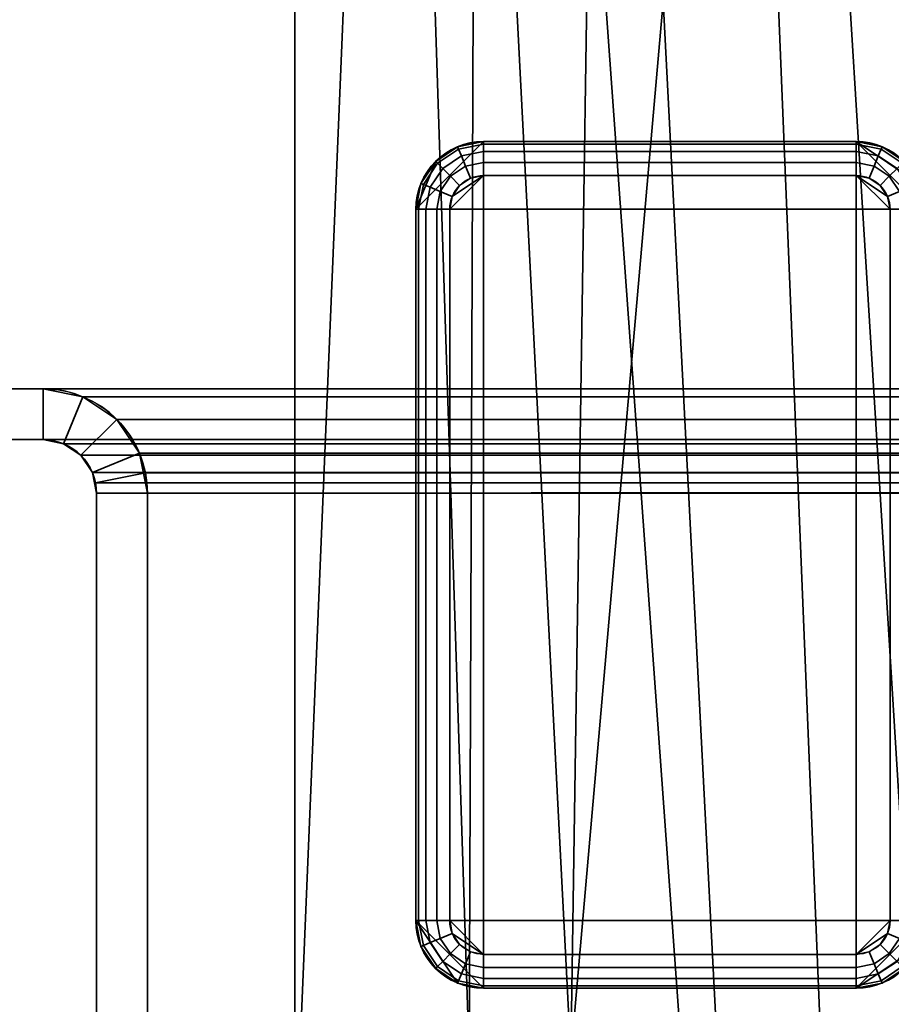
# Model space of a CAD drawing. Header units: millimetres. Extents: x -503 to 6703, y -110 to 249.
# Tile 656 of 656: x 2573 to 2599, y 73 to 102. Entities that reach past the tile are written whole.
import ezdxf

# ---------------------------------------------------------------- set-up
doc = ezdxf.new("R2010")
doc.units = ezdxf.units.MM
doc.layers.add('151', color=7, linetype='Continuous', true_color=0xffffff)

# ---------------------------------------------------------------- blocks, each defined once
blk = doc.blocks.new('UG_SURFACE_003')
at = {"layer": '151', "color": 252, "linetype": 'Continuous', "lineweight": 35}
for points in [[(3602.5, -9.3, 2212.25), (3602.5, 230.4, 2212.25), (2397.5, 230.4, 2212.25), (2397.5, -9.3, 2212.25)], [(2547.5, -9.3, 2062.25), (2547.5, 230.4, 2062.25), (3452.5, 230.4, 2062.25), (3452.5, -9.3, 2062.25)]]:
    blk.add_3dface(points, dxfattribs=at)
blk = doc.blocks.new('UG_SURFACE_263')
at = {"layer": '151', "color": 41, "linetype": 'Continuous', "lineweight": 35}
for points in [[(2581.35, 67.5, -5.75), (2581.35, 67.5, 2025.9), (2581.35, 229.15, 2025.9), (2581.35, 229.15, -5.75)], [(2587, 203.3, -5.75), (2596.5, 19.5, -5.75), (2581.35, 229.15, -5.75)], [(2581.35, 229.15, -5.75), (2589.5, 71, -5.75), (2586.5, 71, -5.75)], [(2589.5, 71, -5.75), (2581.35, 229.15, -5.75), (2596.5, 19.5, -5.75)], [(2586.5, 71, -5.75), (2586.5, 67.5, -5.75), (2581.35, 67.5, -5.75), (2581.35, 229.15, -5.75)], [(2587, 203.3, 2020.25), (2587, 229.15, 2020.25), (2581.35, 229.15, 2025.9), (2581.35, 67.5, 2025.9)], [(2591.5, 203.3, 2015.75), (2589.5, 71, 2017.75), (2603.35, 229.15, 2003.9)], [(2596.5, 19.5, 2010.75), (2599, 19.5, 2008.25), (2603.35, 229.15, 2003.9), (2589.5, 71, 2017.75)], [(2591.5, 203.3, -5.75), (2591.5, 229.15, -5.75), (2603.35, 229.15, -5.75), (2603.35, 11.15, -5.75)], [(2586.5, 71, 2020.75), (2587, 203.3, 2020.25), (2581.35, 67.5, 2025.9)], [(2591.5, 203.3, 2015.75), (2587, 203.3, 2020.25), (2586.5, 71, 2020.75), (2589.5, 71, 2017.75)], [(2587, 203.3, -5.75), (2591.5, 203.3, -5.75), (2599, 19.5, -5.75), (2596.5, 19.5, -5.75)], [(2599, 19.5, -5.75), (2591.5, 203.3, -5.75), (2603.35, 11.15, -5.75)]]:
    blk.add_3dface(points, dxfattribs=at)
blk = doc.blocks.new('UG_SURFACE_264')
at = {"layer": '151', "color": 253, "linetype": 'Continuous', "lineweight": 35}
for points in [[(2584.925, 96, -5.75), (2586.925, 98, -5.75), (2586.16, 97.848, -5.75), (2585.511, 97.414, -5.75)], [(2584.925, 96, -5.75), (2599.925, 96, -5.75), (2597.925, 98, -5.75), (2586.925, 98, -5.75)], [(2586.925, 98, -5.75), (2586.925, 98, -6.75), (2586.16, 97.848, -6.75), (2586.16, 97.848, -5.75)], [(2586.925, 97.924, -7.133), (2586.189, 97.777, -7.133), (2586.16, 97.848, -6.75), (2586.925, 98, -6.75)], [(2597.925, 98, -6.75), (2586.925, 98, -6.75), (2586.925, 98, -5.75), (2597.925, 98, -5.75)], [(2586.925, 98, -6.75), (2597.925, 98, -6.75), (2597.925, 97.924, -7.133), (2586.925, 97.924, -7.133)], [(2597.925, 98, -5.75), (2599.925, 96, -5.75), (2599.773, 96.765, -5.75)], [(2599.773, 96.765, -5.75), (2599.339, 97.414, -5.75), (2598.69, 97.848, -5.75), (2597.925, 98, -5.75)], [(2598.69, 97.848, -5.75), (2598.69, 97.848, -6.75), (2597.925, 98, -6.75), (2597.925, 98, -5.75)], [(2598.661, 97.777, -7.133), (2597.925, 97.924, -7.133), (2597.925, 98, -6.75), (2598.69, 97.848, -6.75)], [(2586.16, 97.848, -5.75), (2586.16, 97.848, -6.75), (2585.511, 97.414, -6.75), (2585.511, 97.414, -5.75)], [(2586.189, 97.777, -7.133), (2585.565, 97.36, -7.133), (2585.511, 97.414, -6.75), (2586.16, 97.848, -6.75)], [(2586.272, 97.577, -7.457), (2585.718, 97.207, -7.457), (2585.565, 97.36, -7.133), (2586.189, 97.777, -7.133)], [(2586.925, 97.707, -7.457), (2586.272, 97.577, -7.457), (2586.189, 97.777, -7.133), (2586.925, 97.924, -7.133)], [(2586.925, 97.383, -7.674), (2586.396, 97.277, -7.674), (2586.272, 97.577, -7.457), (2586.925, 97.707, -7.457)], [(2586.925, 97.924, -7.133), (2597.925, 97.924, -7.133), (2597.925, 97.707, -7.457), (2586.925, 97.707, -7.457)], [(2586.925, 97.707, -7.457), (2597.925, 97.707, -7.457), (2597.925, 97.383, -7.674), (2586.925, 97.383, -7.674)], [(2598.578, 97.577, -7.457), (2597.925, 97.707, -7.457), (2597.925, 97.924, -7.133), (2598.661, 97.777, -7.133)], [(2598.454, 97.277, -7.674), (2597.925, 97.383, -7.674), (2597.925, 97.707, -7.457), (2598.578, 97.577, -7.457)], [(2599.132, 97.207, -7.457), (2598.578, 97.577, -7.457), (2598.661, 97.777, -7.133), (2599.285, 97.36, -7.133)], [(2599.285, 97.36, -7.133), (2598.661, 97.777, -7.133), (2598.69, 97.848, -6.75), (2599.339, 97.414, -6.75)], [(2599.339, 97.414, -5.75), (2599.339, 97.414, -6.75), (2598.69, 97.848, -6.75), (2598.69, 97.848, -5.75)], [(2585.511, 97.414, -5.75), (2585.077, 96.765, -5.75), (2584.925, 96, -5.75)], [(2585.511, 97.414, -5.75), (2585.511, 97.414, -6.75), (2585.077, 96.765, -6.75), (2585.077, 96.765, -5.75)], [(2585.565, 97.36, -7.133), (2585.148, 96.736, -7.133), (2585.077, 96.765, -6.75), (2585.511, 97.414, -6.75)], [(2586.396, 97.277, -7.674), (2585.947, 96.978, -7.674), (2585.718, 97.207, -7.457), (2586.272, 97.577, -7.457)], [(2598.903, 96.978, -7.674), (2598.454, 97.277, -7.674), (2598.578, 97.577, -7.457), (2599.132, 97.207, -7.457)], [(2599.702, 96.736, -7.133), (2599.285, 97.36, -7.133), (2599.339, 97.414, -6.75), (2599.773, 96.765, -6.75)], [(2599.773, 96.765, -5.75), (2599.773, 96.765, -6.75), (2599.339, 97.414, -6.75), (2599.339, 97.414, -5.75)], [(2585.718, 97.207, -7.457), (2585.348, 96.653, -7.457), (2585.148, 96.736, -7.133), (2585.565, 97.36, -7.133)], [(2585.947, 96.978, -7.674), (2585.648, 96.529, -7.674), (2585.348, 96.653, -7.457), (2585.718, 97.207, -7.457)], [(2586.542, 96.924, -7.75), (2586.218, 96.707, -7.75), (2585.947, 96.978, -7.674), (2586.396, 97.277, -7.674)], [(2586.925, 97, -7.75), (2586.542, 96.924, -7.75), (2586.396, 97.277, -7.674), (2586.925, 97.383, -7.674)], [(2586.925, 97.383, -7.674), (2597.925, 97.383, -7.674), (2597.925, 97, -7.75), (2586.925, 97, -7.75)], [(2598.308, 96.924, -7.75), (2597.925, 97, -7.75), (2597.925, 97.383, -7.674), (2598.454, 97.277, -7.674)], [(2598.632, 96.707, -7.75), (2598.308, 96.924, -7.75), (2598.454, 97.277, -7.674), (2598.903, 96.978, -7.674)], [(2599.202, 96.529, -7.674), (2598.903, 96.978, -7.674), (2599.132, 97.207, -7.457), (2599.502, 96.653, -7.457)], [(2599.502, 96.653, -7.457), (2599.132, 97.207, -7.457), (2599.285, 97.36, -7.133), (2599.702, 96.736, -7.133)], [(2586.218, 96.707, -7.75), (2586.001, 96.383, -7.75), (2585.648, 96.529, -7.674), (2585.947, 96.978, -7.674)], [(2586.925, 97, -7.75), (2585.925, 96, -7.75), (2586.001, 96.383, -7.75)], [(2585.925, 75, -7.75), (2585.925, 96, -7.75), (2586.925, 97, -7.75), (2586.925, 74, -7.75)], [(2586.001, 96.383, -7.75), (2586.218, 96.707, -7.75), (2586.542, 96.924, -7.75), (2586.925, 97, -7.75)], [(2597.925, 74, -7.75), (2586.925, 74, -7.75), (2586.925, 97, -7.75), (2597.925, 97, -7.75)], [(2597.925, 74, -7.75), (2597.925, 97, -7.75), (2598.925, 96, -7.75), (2598.925, 75, -7.75)], [(2597.925, 97, -7.75), (2598.308, 96.924, -7.75), (2598.632, 96.707, -7.75), (2598.849, 96.383, -7.75)], [(2598.849, 96.383, -7.75), (2598.925, 96, -7.75), (2597.925, 97, -7.75)], [(2598.849, 96.383, -7.75), (2598.632, 96.707, -7.75), (2598.903, 96.978, -7.674), (2599.202, 96.529, -7.674)], [(2585.077, 96.765, -5.75), (2585.077, 96.765, -6.75), (2584.925, 96, -6.75), (2584.925, 96, -5.75)], [(2585.148, 96.736, -7.133), (2585.001, 96, -7.133), (2584.925, 96, -6.75), (2585.077, 96.765, -6.75)], [(2585.348, 96.653, -7.457), (2585.218, 96, -7.457), (2585.001, 96, -7.133), (2585.148, 96.736, -7.133)], [(2585.648, 96.529, -7.674), (2585.542, 96, -7.674), (2585.218, 96, -7.457), (2585.348, 96.653, -7.457)], [(2586.001, 96.383, -7.75), (2585.925, 96, -7.75), (2585.542, 96, -7.674), (2585.648, 96.529, -7.674)], [(2598.925, 96, -7.75), (2598.849, 96.383, -7.75), (2599.202, 96.529, -7.674), (2599.308, 96, -7.674)], [(2599.308, 96, -7.674), (2599.202, 96.529, -7.674), (2599.502, 96.653, -7.457), (2599.632, 96, -7.457)], [(2599.632, 96, -7.457), (2599.502, 96.653, -7.457), (2599.702, 96.736, -7.133), (2599.849, 96, -7.133)], [(2599.849, 96, -7.133), (2599.702, 96.736, -7.133), (2599.773, 96.765, -6.75), (2599.925, 96, -6.75)], [(2599.925, 96, -5.75), (2599.925, 96, -6.75), (2599.773, 96.765, -6.75), (2599.773, 96.765, -5.75)], [(2584.925, 96, -6.75), (2584.925, 75, -6.75), (2584.925, 75, -5.75), (2584.925, 96, -5.75)], [(2584.925, 75, -6.75), (2584.925, 96, -6.75), (2585.001, 96, -7.133), (2585.001, 75, -7.133)], [(2599.925, 75, -5.75), (2599.925, 96, -5.75), (2584.925, 96, -5.75), (2584.925, 75, -5.75)], [(2585.001, 75, -7.133), (2585.001, 96, -7.133), (2585.218, 96, -7.457), (2585.218, 75, -7.457)], [(2585.218, 75, -7.457), (2585.218, 96, -7.457), (2585.542, 96, -7.674), (2585.542, 75, -7.674)], [(2585.542, 75, -7.674), (2585.542, 96, -7.674), (2585.925, 96, -7.75), (2585.925, 75, -7.75)], [(2599.308, 96, -7.674), (2599.308, 75, -7.674), (2598.925, 75, -7.75), (2598.925, 96, -7.75)], [(2599.632, 96, -7.457), (2599.632, 75, -7.457), (2599.308, 75, -7.674), (2599.308, 96, -7.674)], [(2599.849, 96, -7.133), (2599.849, 75, -7.133), (2599.632, 75, -7.457), (2599.632, 96, -7.457)], [(2599.925, 96, -6.75), (2599.925, 75, -6.75), (2599.849, 75, -7.133), (2599.849, 96, -7.133)], [(2599.925, 75, -6.75), (2599.925, 96, -6.75), (2599.925, 96, -5.75), (2599.925, 75, -5.75)], [(2584.925, 75, -5.75), (2584.925, 75, -6.75), (2585.077, 74.235, -6.75), (2585.077, 74.235, -5.75)], [(2585.001, 75, -7.133), (2585.148, 74.264, -7.133), (2585.077, 74.235, -6.75), (2584.925, 75, -6.75)], [(2599.925, 75, -5.75), (2584.925, 75, -5.75), (2586.925, 73, -5.75), (2597.925, 73, -5.75)], [(2584.925, 75, -5.75), (2585.077, 74.235, -5.75), (2585.511, 73.586, -5.75), (2586.16, 73.152, -5.75)], [(2586.16, 73.152, -5.75), (2586.925, 73, -5.75), (2584.925, 75, -5.75)], [(2585.218, 75, -7.457), (2585.348, 74.347, -7.457), (2585.148, 74.264, -7.133), (2585.001, 75, -7.133)], [(2585.542, 75, -7.674), (2585.648, 74.471, -7.674), (2585.348, 74.347, -7.457), (2585.218, 75, -7.457)], [(2585.925, 75, -7.75), (2586.001, 74.617, -7.75), (2585.648, 74.471, -7.674), (2585.542, 75, -7.674)], [(2586.001, 74.617, -7.75), (2585.925, 75, -7.75), (2586.925, 74, -7.75)], [(2599.773, 74.235, -5.75), (2599.925, 75, -5.75), (2597.925, 73, -5.75)], [(2597.925, 74, -7.75), (2598.925, 75, -7.75), (2598.849, 74.617, -7.75)], [(2598.849, 74.617, -7.75), (2598.925, 75, -7.75), (2599.308, 75, -7.674), (2599.202, 74.471, -7.674)], [(2599.202, 74.471, -7.674), (2599.308, 75, -7.674), (2599.632, 75, -7.457), (2599.502, 74.347, -7.457)], [(2599.502, 74.347, -7.457), (2599.632, 75, -7.457), (2599.849, 75, -7.133), (2599.702, 74.264, -7.133)], [(2599.702, 74.264, -7.133), (2599.849, 75, -7.133), (2599.925, 75, -6.75), (2599.773, 74.235, -6.75)], [(2599.773, 74.235, -5.75), (2599.773, 74.235, -6.75), (2599.925, 75, -6.75), (2599.925, 75, -5.75)], [(2585.648, 74.471, -7.674), (2585.947, 74.022, -7.674), (2585.718, 73.793, -7.457), (2585.348, 74.347, -7.457)], [(2586.001, 74.617, -7.75), (2586.218, 74.293, -7.75), (2585.947, 74.022, -7.674), (2585.648, 74.471, -7.674)], [(2586.925, 74, -7.75), (2586.542, 74.076, -7.75), (2586.218, 74.293, -7.75), (2586.001, 74.617, -7.75)], [(2598.849, 74.617, -7.75), (2598.632, 74.293, -7.75), (2598.308, 74.076, -7.75), (2597.925, 74, -7.75)], [(2598.632, 74.293, -7.75), (2598.849, 74.617, -7.75), (2599.202, 74.471, -7.674), (2598.903, 74.022, -7.674)], [(2598.903, 74.022, -7.674), (2599.202, 74.471, -7.674), (2599.502, 74.347, -7.457), (2599.132, 73.793, -7.457)], [(2585.148, 74.264, -7.133), (2585.565, 73.64, -7.133), (2585.511, 73.586, -6.75), (2585.077, 74.235, -6.75)], [(2585.077, 74.235, -5.75), (2585.077, 74.235, -6.75), (2585.511, 73.586, -6.75), (2585.511, 73.586, -5.75)], [(2585.348, 74.347, -7.457), (2585.718, 73.793, -7.457), (2585.565, 73.64, -7.133), (2585.148, 74.264, -7.133)], [(2586.218, 74.293, -7.75), (2586.542, 74.076, -7.75), (2586.396, 73.723, -7.674), (2585.947, 74.022, -7.674)], [(2597.925, 73, -5.75), (2598.69, 73.152, -5.75), (2599.339, 73.586, -5.75), (2599.773, 74.235, -5.75)], [(2598.308, 74.076, -7.75), (2598.632, 74.293, -7.75), (2598.903, 74.022, -7.674), (2598.454, 73.723, -7.674)], [(2599.132, 73.793, -7.457), (2599.502, 74.347, -7.457), (2599.702, 74.264, -7.133), (2599.285, 73.64, -7.133)], [(2599.285, 73.64, -7.133), (2599.702, 74.264, -7.133), (2599.773, 74.235, -6.75), (2599.339, 73.586, -6.75)], [(2599.339, 73.586, -5.75), (2599.339, 73.586, -6.75), (2599.773, 74.235, -6.75), (2599.773, 74.235, -5.75)], [(2585.947, 74.022, -7.674), (2586.396, 73.723, -7.674), (2586.272, 73.423, -7.457), (2585.718, 73.793, -7.457)], [(2586.542, 74.076, -7.75), (2586.925, 74, -7.75), (2586.925, 73.617, -7.674), (2586.396, 73.723, -7.674)], [(2597.925, 73.617, -7.674), (2586.925, 73.617, -7.674), (2586.925, 74, -7.75), (2597.925, 74, -7.75)], [(2597.925, 74, -7.75), (2598.308, 74.076, -7.75), (2598.454, 73.723, -7.674), (2597.925, 73.617, -7.674)], [(2598.454, 73.723, -7.674), (2598.903, 74.022, -7.674), (2599.132, 73.793, -7.457), (2598.578, 73.423, -7.457)], [(2585.565, 73.64, -7.133), (2586.189, 73.223, -7.133), (2586.16, 73.152, -6.75), (2585.511, 73.586, -6.75)], [(2585.511, 73.586, -5.75), (2585.511, 73.586, -6.75), (2586.16, 73.152, -6.75), (2586.16, 73.152, -5.75)], [(2585.718, 73.793, -7.457), (2586.272, 73.423, -7.457), (2586.189, 73.223, -7.133), (2585.565, 73.64, -7.133)], [(2586.396, 73.723, -7.674), (2586.925, 73.617, -7.674), (2586.925, 73.293, -7.457), (2586.272, 73.423, -7.457)], [(2597.925, 73.293, -7.457), (2586.925, 73.293, -7.457), (2586.925, 73.617, -7.674), (2597.925, 73.617, -7.674)], [(2597.925, 73.617, -7.674), (2598.454, 73.723, -7.674), (2598.578, 73.423, -7.457), (2597.925, 73.293, -7.457)], [(2598.578, 73.423, -7.457), (2599.132, 73.793, -7.457), (2599.285, 73.64, -7.133), (2598.661, 73.223, -7.133)], [(2598.661, 73.223, -7.133), (2599.285, 73.64, -7.133), (2599.339, 73.586, -6.75), (2598.69, 73.152, -6.75)], [(2598.69, 73.152, -5.75), (2598.69, 73.152, -6.75), (2599.339, 73.586, -6.75), (2599.339, 73.586, -5.75)], [(2586.272, 73.423, -7.457), (2586.925, 73.293, -7.457), (2586.925, 73.076, -7.133), (2586.189, 73.223, -7.133)], [(2597.925, 73.076, -7.133), (2586.925, 73.076, -7.133), (2586.925, 73.293, -7.457), (2597.925, 73.293, -7.457)], [(2597.925, 73.293, -7.457), (2598.578, 73.423, -7.457), (2598.661, 73.223, -7.133), (2597.925, 73.076, -7.133)], [(2586.189, 73.223, -7.133), (2586.925, 73.076, -7.133), (2586.925, 73, -6.75), (2586.16, 73.152, -6.75)], [(2586.16, 73.152, -5.75), (2586.16, 73.152, -6.75), (2586.925, 73, -6.75), (2586.925, 73, -5.75)], [(2597.925, 73, -6.75), (2586.925, 73, -6.75), (2586.925, 73.076, -7.133), (2597.925, 73.076, -7.133)], [(2586.925, 73, -6.75), (2597.925, 73, -6.75), (2597.925, 73, -5.75), (2586.925, 73, -5.75)], [(2597.925, 73.076, -7.133), (2598.661, 73.223, -7.133), (2598.69, 73.152, -6.75), (2597.925, 73, -6.75)], [(2597.925, 73, -5.75), (2597.925, 73, -6.75), (2598.69, 73.152, -6.75), (2598.69, 73.152, -5.75)]]:
    blk.add_3dface(points, dxfattribs=at)
blk = doc.blocks.new('UG_SURFACE_270')
at = {"layer": '151', "color": 41, "linetype": 'Continuous', "lineweight": 35}
for points in [[(2581.35, 67.5, 2025.9), (3418.65, 67.5, 2025.9), (3418.65, 229.15, 2025.9), (2581.35, 229.15, 2025.9)], [(2581.35, 67.5, 2025.9), (2581.35, 229.15, 2025.9), (2587, 229.15, 2020.25), (2587, 203.3, 2020.25)], [(2603.35, 229.15, 2003.9), (2589.5, 71, 2017.75), (2591.5, 203.3, 2015.75)], [(2589.5, 71, 2017.75), (2603.35, 229.15, 2003.9), (2599, 19.5, 2008.25), (2596.5, 19.5, 2010.75)], [(2581.35, 67.5, 2025.9), (2587, 203.3, 2020.25), (2586.5, 71, 2020.75)], [(2589.5, 71, 2017.75), (2586.5, 71, 2020.75), (2587, 203.3, 2020.25), (2591.5, 203.3, 2015.75)]]:
    blk.add_3dface(points, dxfattribs=at)
blk = doc.blocks.new('UG_SURFACE_284')
at = {"layer": '151', "color": 252, "linetype": 'Continuous', "lineweight": 35}
for points in [[(2557, 90.7, 2050.25), (2573.92, 90.7, 2033.33), (2573.92, 90.7, -7.75), (2557, 90.7, -7.75)], [(2573.92, 90.7, 2033.33), (2557, 90.7, 2050.25), (2557, 89.2, 2050.25), (2573.92, 89.2, 2033.33)], [(2573.92, 89.2, -7.75), (2557, 89.2, -7.75), (2557, 90.7, -7.75), (2573.92, 90.7, -7.75)], [(2575.099, 90.466, 2032.151), (2575.099, 90.466, -7.75), (2573.92, 90.7, -7.75), (2573.92, 90.7, 2033.33)], [(2573.92, 89.2, 2033.33), (2574.525, 89.08, 2032.725), (2575.099, 90.466, 2032.151), (2573.92, 90.7, 2033.33)], [(2573.92, 90.7, -7.75), (2575.099, 90.466, -7.75), (2574.525, 89.08, -7.75), (2573.92, 89.2, -7.75)], [(2574.525, 89.08, 2032.725), (2575.037, 88.737, 2032.213), (2576.098, 89.798, 2031.152), (2575.099, 90.466, 2032.151)], [(2575.099, 90.466, -7.75), (2576.098, 89.798, -7.75), (2575.037, 88.737, -7.75), (2574.525, 89.08, -7.75)], [(2576.098, 89.798, 2031.152), (2576.098, 89.798, -7.75), (2575.099, 90.466, -7.75), (2575.099, 90.466, 2032.151)], [(2576.766, 88.799, 2030.484), (2576.098, 89.798, 2031.152), (2575.037, 88.737, 2032.213), (2575.38, 88.225, 2031.87)], [(2575.38, 88.225, -7.75), (2575.037, 88.737, -7.75), (2576.098, 89.798, -7.75), (2576.766, 88.799, -7.75)], [(2576.766, 88.799, 2030.484), (2576.766, 88.799, -7.75), (2576.098, 89.798, -7.75), (2576.098, 89.798, 2031.152)], [(2557, 89.2, 2050.25), (2557, 89.2, -7.75), (2573.92, 89.2, -7.75), (2573.92, 89.2, 2033.33)], [(2573.92, 89.2, 2033.33), (2573.92, 89.2, -7.75), (2574.525, 89.08, -7.75), (2574.525, 89.08, 2032.725)], [(2574.525, 89.08, 2032.725), (2574.525, 89.08, -7.75), (2575.037, 88.737, -7.75), (2575.037, 88.737, 2032.213)], [(2575.037, 88.737, 2032.213), (2575.037, 88.737, -7.75), (2575.38, 88.225, -7.75), (2575.38, 88.225, 2031.87)], [(2576.941, 88.221, 2030.309), (2576.766, 88.799, 2030.484), (2575.38, 88.225, 2031.87), (2575.47, 87.928, 2031.78)], [(2575.5, 87.62, -7.75), (2575.38, 88.225, -7.75), (2576.766, 88.799, -7.75), (2577, 87.62, -7.75)], [(2576.766, 88.799, -7.75), (2576.766, 88.799, 2030.484), (2576.941, 88.221, 2030.309)], [(2576.941, 88.221, 2030.309), (2577, 87.62, -7.75), (2576.766, 88.799, -7.75)], [(2575.38, 88.225, -7.75), (2575.5, 87.62, -7.75), (2575.5, 87.62, 2031.75)], [(2575.5, 87.62, 2031.75), (2575.47, 87.928, 2031.78), (2575.38, 88.225, -7.75)], [(2575.47, 87.928, 2031.78), (2575.38, 88.225, 2031.87), (2575.38, 88.225, -7.75)], [(2577, 87.62, 2030.25), (2576.941, 88.221, 2030.309), (2575.47, 87.928, 2031.78), (2575.5, 87.62, 2031.75)], [(2576.941, 88.221, 2030.309), (2577, 87.62, 2030.25), (2577, 87.62, -7.75)], [(2575.5, 87.62, 2031.75), (2575.5, 87.62, -7.75), (2575.5, 67.28, -7.75), (2575.5, 67.28, 2031.75)], [(2575.5, 87.62, 2031.75), (2575.5, 67.28, 2031.75), (2577, 67.28, 2030.25), (2577, 87.62, 2030.25)], [(2577, 87.62, -7.75), (2577, 67.28, -7.75), (2575.5, 67.28, -7.75), (2575.5, 87.62, -7.75)], [(2577, 87.62, 2030.25), (2577, 67.28, 2030.25), (2577, 67.28, -7.75), (2577, 87.62, -7.75)]]:
    blk.add_3dface(points, dxfattribs=at)
blk = doc.blocks.new('UG_SURFACE_285')
at = {"layer": '151', "color": 252, "linetype": 'Continuous', "lineweight": 35}
for points in [[(2557, 90.7, 2050.25), (2573.92, 90.7, 2033.33), (2573.92, 90.7, -7.75), (2557, 90.7, -7.75)], [(2573.92, 90.7, 2033.33), (2557, 90.7, 2050.25), (2557, 89.2, 2050.25), (2573.92, 89.2, 2033.33)], [(2573.92, 89.2, -7.75), (2557, 89.2, -7.75), (2557, 90.7, -7.75), (2573.92, 90.7, -7.75)], [(2575.099, 90.466, 2032.151), (2575.099, 90.466, -7.75), (2573.92, 90.7, -7.75), (2573.92, 90.7, 2033.33)], [(2573.92, 89.2, 2033.33), (2574.525, 89.08, 2032.725), (2575.099, 90.466, 2032.151), (2573.92, 90.7, 2033.33)], [(2573.92, 90.7, -7.75), (2575.099, 90.466, -7.75), (2574.525, 89.08, -7.75), (2573.92, 89.2, -7.75)], [(2574.525, 89.08, 2032.725), (2575.037, 88.737, 2032.213), (2576.098, 89.798, 2031.152), (2575.099, 90.466, 2032.151)], [(2575.099, 90.466, -7.75), (2576.098, 89.798, -7.75), (2575.037, 88.737, -7.75), (2574.525, 89.08, -7.75)], [(2576.098, 89.798, 2031.152), (2576.098, 89.798, -7.75), (2575.099, 90.466, -7.75), (2575.099, 90.466, 2032.151)], [(2576.766, 88.799, 2030.484), (2576.098, 89.798, 2031.152), (2575.037, 88.737, 2032.213), (2575.38, 88.225, 2031.87)], [(2575.38, 88.225, -7.75), (2575.037, 88.737, -7.75), (2576.098, 89.798, -7.75), (2576.766, 88.799, -7.75)], [(2576.766, 88.799, 2030.484), (2576.766, 88.799, -7.75), (2576.098, 89.798, -7.75), (2576.098, 89.798, 2031.152)], [(2557, 89.2, 2050.25), (2557, 89.2, -7.75), (2573.92, 89.2, -7.75), (2573.92, 89.2, 2033.33)], [(2573.92, 89.2, 2033.33), (2573.92, 89.2, -7.75), (2574.525, 89.08, -7.75), (2574.525, 89.08, 2032.725)], [(2574.525, 89.08, 2032.725), (2574.525, 89.08, -7.75), (2575.037, 88.737, -7.75), (2575.037, 88.737, 2032.213)], [(2575.037, 88.737, 2032.213), (2575.037, 88.737, -7.75), (2575.38, 88.225, -7.75), (2575.38, 88.225, 2031.87)], [(2576.941, 88.221, 2030.309), (2576.766, 88.799, 2030.484), (2575.38, 88.225, 2031.87), (2575.47, 87.928, 2031.78)], [(2575.5, 87.62, -7.75), (2575.38, 88.225, -7.75), (2576.766, 88.799, -7.75), (2577, 87.62, -7.75)], [(2576.766, 88.799, -7.75), (2576.766, 88.799, 2030.484), (2576.941, 88.221, 2030.309)], [(2576.941, 88.221, 2030.309), (2577, 87.62, -7.75), (2576.766, 88.799, -7.75)], [(2575.38, 88.225, -7.75), (2575.5, 87.62, -7.75), (2575.5, 87.62, 2031.75)], [(2575.5, 87.62, 2031.75), (2575.47, 87.928, 2031.78), (2575.38, 88.225, -7.75)], [(2575.47, 87.928, 2031.78), (2575.38, 88.225, 2031.87), (2575.38, 88.225, -7.75)], [(2577, 87.62, 2030.25), (2576.941, 88.221, 2030.309), (2575.47, 87.928, 2031.78), (2575.5, 87.62, 2031.75)], [(2576.941, 88.221, 2030.309), (2577, 87.62, 2030.25), (2577, 87.62, -7.75)], [(2575.5, 87.62, 2031.75), (2575.5, 87.62, -7.75), (2575.5, 67.28, -7.75), (2575.5, 67.28, 2031.75)], [(2575.5, 87.62, 2031.75), (2575.5, 67.28, 2031.75), (2577, 67.28, 2030.25), (2577, 87.62, 2030.25)], [(2577, 87.62, -7.75), (2577, 67.28, -7.75), (2575.5, 67.28, -7.75), (2575.5, 87.62, -7.75)], [(2577, 87.62, 2030.25), (2577, 67.28, 2030.25), (2577, 67.28, -7.75), (2577, 87.62, -7.75)]]:
    blk.add_3dface(points, dxfattribs=at)
blk = doc.blocks.new('UG_SURFACE_286')
at = {"layer": '151', "color": 252, "linetype": 'Continuous', "lineweight": 35}
for points in [[(2557, 89.2, 2050.25), (3443, 89.2, 2050.25), (3443, 90.7, 2050.25), (2557, 90.7, 2050.25)], [(2573.92, 89.2, 2033.33), (2557, 89.2, 2050.25), (2557, 90.7, 2050.25), (2573.92, 90.7, 2033.33)], [(2573.92, 90.7, 2033.33), (2557, 90.7, 2050.25), (3443, 90.7, 2050.25), (3426.08, 90.7, 2033.33)], [(2573.92, 90.7, 2033.33), (2575.099, 90.466, 2032.151), (2574.525, 89.08, 2032.725), (2573.92, 89.2, 2033.33)], [(3424.901, 90.466, 2032.151), (2575.099, 90.466, 2032.151), (2573.92, 90.7, 2033.33), (3426.08, 90.7, 2033.33)], [(2575.099, 90.466, 2032.151), (2576.098, 89.798, 2031.152), (2575.037, 88.737, 2032.213), (2574.525, 89.08, 2032.725)], [(3423.902, 89.798, 2031.152), (2576.098, 89.798, 2031.152), (2575.099, 90.466, 2032.151), (3424.901, 90.466, 2032.151)], [(2575.38, 88.225, 2031.87), (2575.037, 88.737, 2032.213), (2576.098, 89.798, 2031.152), (2576.766, 88.799, 2030.484)], [(3423.234, 88.799, 2030.484), (2576.766, 88.799, 2030.484), (2576.098, 89.798, 2031.152), (3423.902, 89.798, 2031.152)], [(2573.92, 89.2, 2033.33), (3426.08, 89.2, 2033.33), (3443, 89.2, 2050.25), (2557, 89.2, 2050.25)], [(3426.08, 89.2, 2033.33), (2573.92, 89.2, 2033.33), (2574.525, 89.08, 2032.725), (3425.475, 89.08, 2032.725)], [(3425.475, 89.08, 2032.725), (2574.525, 89.08, 2032.725), (2575.037, 88.737, 2032.213), (3424.963, 88.737, 2032.213)], [(3424.963, 88.737, 2032.213), (2575.037, 88.737, 2032.213), (2575.38, 88.225, 2031.87), (3424.62, 88.225, 2031.87)], [(2575.47, 87.928, 2031.78), (2575.38, 88.225, 2031.87), (2576.766, 88.799, 2030.484), (2576.941, 88.221, 2030.309)], [(2576.941, 88.221, 2030.309), (2576.766, 88.799, 2030.484), (3423.234, 88.799, 2030.484)], [(2576.941, 88.221, 2030.309), (3423.234, 88.799, 2030.484), (3423.059, 88.221, 2030.309)], [(3424.53, 87.928, 2031.78), (2575.38, 88.225, 2031.87), (2575.47, 87.928, 2031.78)], [(3424.53, 87.928, 2031.78), (3424.62, 88.225, 2031.87), (2575.38, 88.225, 2031.87)], [(2575.5, 87.62, 2031.75), (2575.47, 87.928, 2031.78), (2576.941, 88.221, 2030.309), (2577, 87.62, 2030.25)], [(3423.059, 88.221, 2030.309), (2577, 87.62, 2030.25), (2576.941, 88.221, 2030.309)], [(3423.059, 88.221, 2030.309), (3423, 87.62, 2030.25), (2577, 87.62, 2030.25)], [(2575.47, 87.928, 2031.78), (3424.5, 87.62, 2031.75), (3424.53, 87.928, 2031.78)], [(2575.47, 87.928, 2031.78), (2575.5, 87.62, 2031.75), (3424.5, 87.62, 2031.75)], [(2575.5, 67.28, 2031.75), (3424.5, 67.28, 2031.75), (3424.5, 87.62, 2031.75), (2575.5, 87.62, 2031.75)], [(2575.5, 67.28, 2031.75), (2575.5, 87.62, 2031.75), (2577, 87.62, 2030.25), (2577, 67.28, 2030.25)], [(2577, 67.28, 2030.25), (2577, 87.62, 2030.25), (3423, 87.62, 2030.25), (3423, 67.28, 2030.25)]]:
    blk.add_3dface(points, dxfattribs=at)

msp = doc.modelspace()

# ---------------------------------------------------------------- linework, layer by layer
at = {"layer": '151', "color": 251, "linetype": 'Continuous', "lineweight": -3, "true_color": 0x636466}
for p, q in [((2581.35, 67.5, 2025.9), (2581.35, 229.15, 2025.9)), ((2581.35, 67.5, -5.75), (2581.35, 229.15, -5.75)), ((2581.35, 67.5, 2025.9), (2581.35, 229.15, 2025.9)), ((2586.925, 98, -5.75), (2597.925, 98, -5.75)), ((2597.925, 98, -6.75), (2586.925, 98, -6.75)), ((2586.925, 98, -6.75), (2586.925, 98, -5.75)), ((2597.925, 98, -6.75), (2597.925, 98, -5.75)), ((2586.925, 97, -7.75), (2597.925, 97, -7.75)), ((2584.925, 75, -5.75), (2584.925, 96, -5.75)), ((2584.925, 96, -6.75), (2584.925, 96, -5.75)), ((2584.925, 96, -6.75), (2584.925, 75, -6.75)), ((2585.925, 75, -7.75), (2585.925, 96, -7.75)), ((2598.925, 96, -7.75), (2598.925, 75, -7.75)), ((2557, 90.7, -7.75), (2573.92, 90.7, -7.75)), ((2573.92, 90.7, 2033.33), (2557, 90.7, 2050.25)), ((2573.92, 90.7, 2033.33), (2557, 90.7, 2050.25)), ((2573.92, 90.7, 2033.33), (2557, 90.7, 2050.25)), ((3443, 90.7, 2050.25), (2557, 90.7, 2050.25)), ((2557, 90.7, -7.75), (2573.92, 90.7, -7.75)), ((2573.92, 90.7, 2033.33), (2573.92, 90.7, -7.75)), ((3426.08, 90.7, 2033.33), (2573.92, 90.7, 2033.33)), ((2573.92, 90.7, 2033.33), (2573.92, 90.7, -7.75)), ((2557, 89.2, -7.75), (2573.92, 89.2, -7.75)), ((2557, 89.2, -7.75), (2573.92, 89.2, -7.75)), ((2573.92, 89.2, 2033.33), (2557, 89.2, 2050.25)), ((2573.92, 89.2, 2033.33), (2557, 89.2, 2050.25)), ((3443, 89.2, 2050.25), (2557, 89.2, 2050.25)), ((2573.92, 89.2, 2033.33), (2557, 89.2, 2050.25)), ((3426.08, 89.2, 2033.33), (2573.92, 89.2, 2033.33)), ((2573.92, 89.2, 2033.33), (2573.92, 89.2, -7.75)), ((2573.92, 89.2, 2033.33), (2573.92, 89.2, -7.75)), ((3424.5, 87.62, 2031.75), (2575.5, 87.62, 2031.75)), ((2575.5, 67.28, 2031.75), (2575.5, 87.62, 2031.75)), ((2575.5, 67.28, 2031.75), (2575.5, 87.62, 2031.75)), ((2575.5, 87.62, -7.75), (2575.5, 67.28, -7.75)), ((2575.5, 87.62, 2031.75), (2575.5, 87.62, -7.75)), ((2575.5, 87.62, 2031.75), (2575.5, 87.62, -7.75)), ((2575.5, 87.62, -7.75), (2575.5, 67.28, -7.75)), ((2575.5, 67.28, 2031.75), (2575.5, 87.62, 2031.75)), ((2577, 87.62, -7.75), (2577, 67.28, -7.75)), ((2577, 67.28, 2030.25), (2577, 87.62, 2030.25)), ((2577, 87.62, 2030.25), (2577, 87.62, -7.75)), ((3423, 87.62, 2030.25), (2577, 87.62, 2030.25)), ((2577, 87.62, 2030.25), (2577, 87.62, -7.75)), ((2577, 87.62, -7.75), (2577, 67.28, -7.75)), ((2577, 67.28, 2030.25), (2577, 87.62, 2030.25)), ((2577, 67.28, 2030.25), (2577, 87.62, 2030.25)), ((2584.925, 75, -6.75), (2584.925, 75, -5.75)), ((2597.925, 74, -7.75), (2586.925, 74, -7.75)), ((2586.925, 73, -6.75), (2586.925, 73, -5.75)), ((2597.925, 73, -5.75), (2586.925, 73, -5.75)), ((2586.925, 73, -6.75), (2597.925, 73, -6.75)), ((2597.925, 73, -6.75), (2597.925, 73, -5.75))]:
    msp.add_line(p, q, dxfattribs=at)
for centre, radius, start, end in [((2586.925, 96, -6.75), 2, 90, 180), ((2597.925, 96, -6.75), 2, 0, 90), ((2573.92, 87.62, -7.75), 3.08, 0, 90), ((2573.92, 87.62, -7.75), 3.08, 0, 90), ((2573.92, 87.62, -7.75), 1.58, 0, 90), ((2573.92, 87.62, -7.75), 1.58, 0, 90), ((2586.925, 75, -6.75), 2, 180, 270), ((2597.925, 75, -6.75), 2, 270, 0)]:
    msp.add_arc(centre, radius, start, end, dxfattribs=at)
at = {"layer": '151', "color": 251, "linetype": 'Continuous', "lineweight": -3, "true_color": 0x636466, "extrusion": (0, 0, -1)}
for centre, radius, start, end in [((-2586.925, 96, 5.75), 2, 0, 90), ((-2597.925, 96, 5.75), 2, 90, 180), ((-2586.925, 96, 7.75), 1, 0, 90), ((-2597.925, 96, 7.75), 1, 90, 180), ((-2586.925, 75, 5.75), 2, 270, 0), ((-2586.925, 75, 7.75), 1, 270, 0), ((-2597.925, 75, 7.75), 1, 180, 270), ((-2597.925, 75, 5.75), 2, 180, 270)]:
    msp.add_arc(centre, radius, start, end, dxfattribs=at)
at = {"layer": '151', "color": 251, "linetype": 'Continuous', "lineweight": -3, "true_color": 0x636466, "extrusion": (1, 0, 0)}
for centre, start, end in [((97, -6.75, 2586.925), 270, 0), ((97, -6.75, 2597.925), 270, 0), ((74, -6.75, 2586.925), 180, 270), ((74, -6.75, 2597.925), 180, 270)]:
    msp.add_arc(centre, 1, start, end, dxfattribs=at)
at = {"layer": '151', "color": 251, "linetype": 'Continuous', "lineweight": -3, "true_color": 0x636466, "extrusion": (0, -1, 0)}
for centre, start, end in [((2585.925, -6.75, -96), 180, 270), ((2598.925, -6.75, -96), 270, 0), ((2585.925, -6.75, -75), 180, 270), ((2598.925, -6.75, -75), 270, 0)]:
    msp.add_arc(centre, 1, start, end, dxfattribs=at)
at = {"layer": '151', "color": 251, "linetype": 'Continuous', "lineweight": -3, "true_color": 0x636466, "extrusion": (-0.707107, -6.12323e-17, -0.707107)}
for major_axis in [(-3.08, 0, 3.08), (-3.08, 0, 3.08), (-1.58, 0, 1.58), (-1.58, 0, 1.58)]:
    msp.add_ellipse((2573.92, 87.62, 2033.33), major_axis=major_axis, ratio=0.707107, start_param=1.570796, end_param=3.141593, dxfattribs=at)
at = {"layer": '151', "color": 251, "linetype": 'Continuous', "lineweight": -3, "true_color": 0x636466, "extrusion": (0.707107, 6.12323e-17, 0.707107)}
for major_axis in [(-3.08, 0, 3.08), (-1.58, 0, 1.58)]:
    msp.add_ellipse((2573.92, 87.62, 2033.33), major_axis=major_axis, ratio=0.707107, start_param=3.141593, end_param=4.712389, dxfattribs=at)

# ---------------------------------------------------------------- block references
at = {"layer": '151', "color": 251, "linetype": 'Continuous', "lineweight": -3, "true_color": 0x636466}
for name in ['UG_SURFACE_003', 'UG_SURFACE_263', 'UG_SURFACE_270', 'UG_SURFACE_264', 'UG_SURFACE_284', 'UG_SURFACE_285', 'UG_SURFACE_286']:
    msp.add_blockref(name, (0, 0), dxfattribs=at)

doc.saveas('drawing.dxf')
